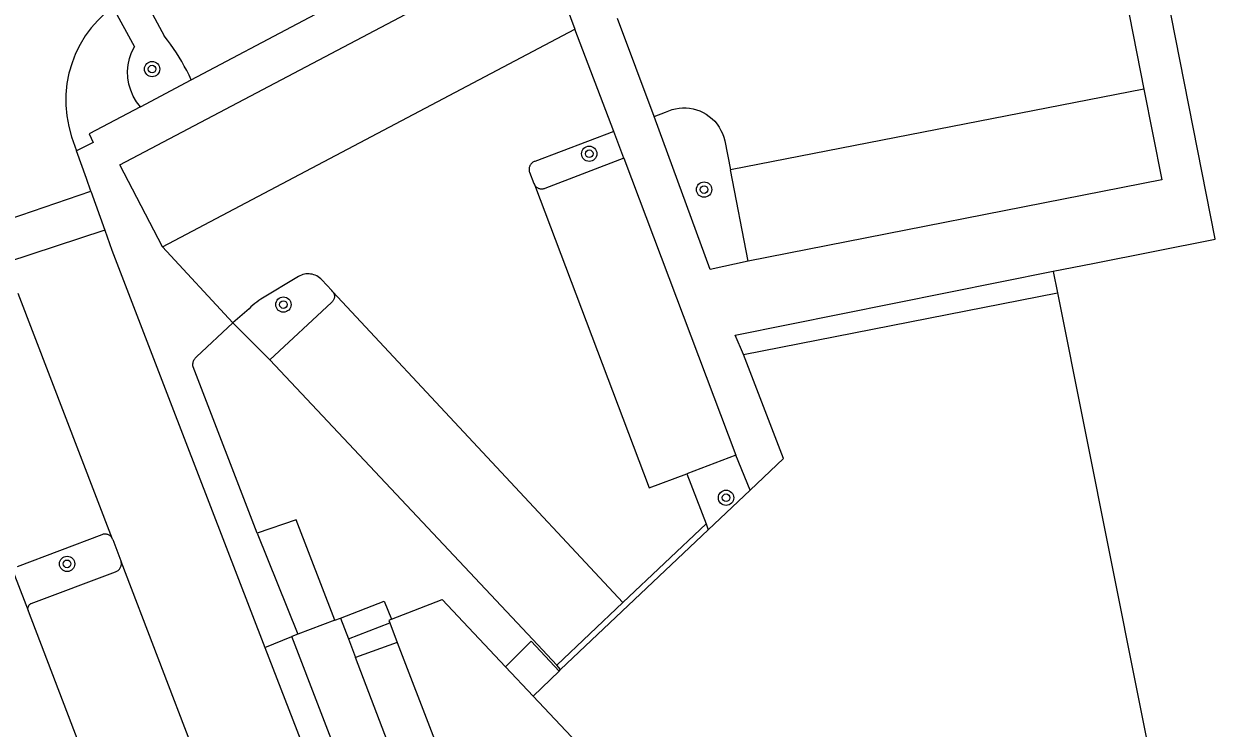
# Model space of a CAD drawing. Extents: x 132994 to 136000, y 393499 to 395512.
# Drawn here: x 133199.6 to 133261.9, y 393572.2 to 393609 of the extents above; entities that cross this region are included whole.
import ezdxf

# ---------------------------------------------------------------- set-up
doc = ezdxf.new("R2010")
doc.units = 0
doc.layers.add('gt-symb-boom', color=7, linetype='Continuous')
doc.layers.add('gx-grn-maaiveld', color=7, linetype='Continuous')

# ---------------------------------------------------------------- blocks, each defined once
blk = doc.blocks.new('gt0-BOOM')
at = {"layer": 'gt-symb-boom'}
for radius in [0.4, 0.2]:
    blk.add_circle((0, 0), radius, dxfattribs=at)

msp = doc.modelspace()

# ---------------------------------------------------------------- linework, layer by layer
at = {"layer": 'gx-grn-maaiveld'}
for p, q in [((133256.98, 393611.889), (133258.204, 393605.624)), ((133205.701, 393610.737), (133206.961, 393608.398)), ((133204.269, 393609.901), (133205.406, 393607.84)), ((133232.6, 393604.19), (133230.678, 393609.305)), ((133206.882, 393597.381), (133228.453, 393608.762)), ((133230.488, 393603.4), (133228.453, 393608.762)), ((133205.715, 393604.696), (133208.375, 393606.101)), ((133258.204, 393605.624), (133236.583, 393601.393)), ((133231.004, 393602.003), (133230.488, 393603.4)), ((133231.004, 393602.003), (133236.866, 393586.478)), ((133237.519, 393596.632), (133236.583, 393601.393)), ((133197.974, 393598.515), (133203.123, 393600.293)), ((133203.123, 393600.293), (133203.854, 393598.252)), ((133203.854, 393598.252), (133198.709, 393596.561)), ((133210.562, 393593.397), (133206.882, 393597.381)), ((133204.265, 393582.094), (133199.32, 393594.932)), ((133215.788, 393595.028), (133230.957, 393578.774)), ((133237.261, 393591.742), (133253.691, 393594.975)), ((133210.562, 393593.397), (133212.491, 393591.473)), ((133236.866, 393586.478), (133234.309, 393585.506)), ((133237.61, 393584.659), (133236.866, 393586.478)), ((133234.309, 393585.506), (133235.316, 393582.889)), ((133237.61, 393584.659), (133235.416, 393582.582)), ((133235.316, 393582.889), (133230.957, 393578.774)), ((133235.316, 393582.889), (133235.416, 393582.582)), ((133211.829, 393582.41), (133213.954, 393577.13)), ((133227.7, 393575.275), (133235.416, 393582.582)), ((133198.927, 393580.749), (133199.848, 393578.365)), ((133210.532, 393565.753), (133204.709, 393580.917)), ((133227.506, 393575.5), (133230.957, 393578.774)), ((133215.897, 393577.86), (133216.181, 393577.967)), ((133216.181, 393577.967), (133216.596, 393576.882)), ((133215.897, 393577.86), (133213.954, 393577.13)), ((133216.596, 393576.882), (133218.758, 393577.724)), ((133218.758, 393577.724), (133219.152, 393576.697)), ((133212.232, 393576.43), (133213.641, 393577.012)), ((133213.954, 393577.13), (133213.641, 393577.012)), ((133216.596, 393576.882), (133216.973, 393575.897)), ((133219.152, 393576.697), (133216.973, 393575.897)), ((133224.823, 393575.426), (133226.27, 393573.891)), ((133227.7, 393575.275), (133227.506, 393575.5)), ((133227.617, 393575.197), (133226.27, 393573.891)), ((133227.617, 393575.197), (133227.7, 393575.275))]:
    msp.add_line(p, q, dxfattribs=at)
for points in [[(133208.375, 393606.101), (133226.009, 393615.422), (133224.43, 393619.629)], [(133253.467, 393596.098), (133255.541, 393596.509), (133261.943, 393597.776), (133261.938, 393597.8), (133257.806, 393618.773)], [(133206.882, 393597.381), (133204.645, 393601.654), (133226.75, 393613.328), (133228.453, 393608.762)], [(133204.269, 393609.901), (133203.863, 393609.574), (133203.486, 393609.212), (133203.142, 393608.819), (133202.834, 393608.398), (133202.562, 393607.952), (133202.331, 393607.484), (133202.14, 393606.998), (133201.982, 393606.458), (133201.875, 393605.906), (133201.82, 393605.347), (133201.817, 393604.785), (133201.866, 393604.225), (133201.967, 393603.671), (133202.119, 393603.13), (133202.379, 393602.395)], [(133205.715, 393604.696), (133205.511, 393604.964), (133205.342, 393605.254), (133205.209, 393605.564), (133205.115, 393605.887), (133205.062, 393606.219), (133205.05, 393606.555), (133205.079, 393606.89), (133205.149, 393607.22), (133205.258, 393607.538), (133205.406, 393607.84)], [(133208.375, 393606.101), (133208.261, 393606.346), (133208.141, 393606.589), (133208.015, 393606.828), (133207.882, 393607.064), (133207.743, 393607.296), (133207.598, 393607.524), (133207.448, 393607.749), (133207.291, 393607.969), (133207.129, 393608.186), (133206.961, 393608.398)], [(133258.204, 393605.624), (133259.156, 393600.879), (133237.519, 393596.632)], [(133205.715, 393604.696), (133203.041, 393603.282), (133203.251, 393602.828), (133202.379, 393602.395)], [(133232.6, 393604.19), (133233.189, 393604.411), (133233.358, 393604.487), (133233.533, 393604.548), (133233.713, 393604.594), (133233.895, 393604.625), (133234.08, 393604.64), (133234.265, 393604.639), (133234.45, 393604.622), (133234.632, 393604.59), (133234.811, 393604.542), (133234.986, 393604.479), (133235.154, 393604.401), (133235.321, 393604.306), (133235.478, 393604.196), (133235.626, 393604.073), (133235.762, 393603.937), (133235.885, 393603.79), (133235.995, 393603.632), (133236.091, 393603.466), (133236.171, 393603.292), (133236.236, 393603.111), (133236.285, 393602.925), (133236.583, 393601.393)], [(133237.519, 393596.632), (133235.532, 393596.182), (133232.6, 393604.19)], [(133230.488, 393603.4), (133226.358, 393601.841), (133226.322, 393601.829), (133226.287, 393601.814), (133226.253, 393601.795), (133226.221, 393601.774), (133226.192, 393601.75), (133226.164, 393601.723), (133226.14, 393601.694), (133226.117, 393601.663), (133226.098, 393601.63), (133226.082, 393601.598), (133226.07, 393601.564), (133226.06, 393601.529), (133226.053, 393601.494), (133226.049, 393601.458), (133226.048, 393601.422), (133226.05, 393601.386), (133226.056, 393601.35), (133226.064, 393601.315), (133226.075, 393601.281), (133226.306, 393600.689), (133226.328, 393600.63)], [(133203.123, 393600.293), (133202.89, 393600.943), (133202.379, 393602.395)], [(133231.004, 393602.003), (133226.874, 393600.429), (133226.84, 393600.415), (133226.804, 393600.405), (133226.768, 393600.397), (133226.731, 393600.393), (133226.694, 393600.392), (133226.657, 393600.394), (133226.621, 393600.4), (133226.585, 393600.409), (133226.55, 393600.421), (133226.518, 393600.435), (133226.488, 393600.452), (133226.459, 393600.471), (133226.432, 393600.493), (133226.407, 393600.517), (133226.384, 393600.543), (133226.363, 393600.57), (133226.344, 393600.599), (133226.328, 393600.63)], [(133226.328, 393600.63), (133232.334, 393584.78), (133234.309, 393585.506)], [(133203.854, 393598.252), (133204.231, 393597.198), (133207.277, 393589.276), (133212.232, 393576.43)], [(133215.788, 393595.028), (133215.736, 393595.084), (133215.212, 393595.649), (133215.152, 393595.709), (133215.087, 393595.763), (133215.017, 393595.812), (133214.943, 393595.854), (133214.866, 393595.89), (133214.787, 393595.919), (133214.705, 393595.94), (133214.621, 393595.955), (133214.54, 393595.962), (133214.459, 393595.963), (133214.378, 393595.956), (133214.297, 393595.943), (133214.218, 393595.923), (133214.141, 393595.897), (133214.067, 393595.865), (133213.995, 393595.826), (133212.026, 393594.637), (133211.915, 393594.566), (133211.807, 393594.491), (133211.702, 393594.411), (133211.598, 393594.325), (133211.499, 393594.234), (133211.403, 393594.139), (133210.562, 393593.397)], [(133237.261, 393591.742), (133236.837, 393592.751), (133253.467, 393596.098)], [(133253.467, 393596.098), (133253.468, 393596.09), (133253.691, 393594.975)], [(133215.788, 393595.028), (133215.808, 393595), (133215.825, 393594.97), (133215.84, 393594.938), (133215.852, 393594.906), (133215.861, 393594.872), (133215.867, 393594.838), (133215.871, 393594.804), (133215.871, 393594.769), (133215.868, 393594.734), (133215.862, 393594.7), (133215.853, 393594.667), (133215.842, 393594.634), (133215.827, 393594.602), (133215.81, 393594.572), (133215.79, 393594.544), (133215.768, 393594.517), (133215.744, 393594.492), (133215.717, 393594.47), (133212.491, 393591.473)], [(133253.691, 393594.975), (133259.29, 393566.938), (133259.482, 393565.712), (133259.539, 393565.266), (133259.619, 393563.55), (133259.62, 393563.531), (133259.624, 393563.445), (133259.617, 393563.299), (133259.541, 393561.623), (133259.29, 393559.817), (133258.874, 393558.042), (133258.296, 393556.312), (133257.559, 393554.638), (133256.671, 393553.039), (133255.639, 393551.528), (133254.472, 393550.12), (133253.18, 393548.825), (133251.435, 393547.207), (133226.27, 393573.891)], [(133211.829, 393582.41), (133208.475, 393591.102), (133208.467, 393591.154), (133208.464, 393591.206), (133208.466, 393591.258), (133208.472, 393591.309), (133208.484, 393591.36), (133208.498, 393591.403), (133208.516, 393591.445), (133208.537, 393591.485), (133208.561, 393591.524), (133208.589, 393591.56), (133208.62, 393591.593), (133208.653, 393591.624), (133210.562, 393593.397)], [(133237.61, 393584.659), (133239.361, 393586.315), (133237.261, 393591.742)], [(133212.491, 393591.473), (133226.245, 393576.839), (133227.506, 393575.5)], [(133215.897, 393577.86), (133213.864, 393583.096), (133211.829, 393582.41)], [(133204.265, 393582.094), (133204.248, 393582.129), (133204.229, 393582.163), (133204.206, 393582.195), (133204.181, 393582.224), (133204.153, 393582.252), (133204.122, 393582.276), (133204.09, 393582.298), (133204.056, 393582.316), (133204.02, 393582.332), (133203.985, 393582.344), (133203.949, 393582.353), (133203.912, 393582.358), (133203.875, 393582.361), (133203.837, 393582.36), (133203.8, 393582.357), (133203.764, 393582.349), (133203.728, 393582.339), (133203.693, 393582.326), (133199.277, 393580.643)], [(133204.265, 393582.094), (133204.274, 393582.071), (133204.697, 393580.952), (133204.709, 393580.917)], [(133199.848, 393578.365), (133199.841, 393578.392), (133199.837, 393578.419), (133199.835, 393578.446), (133199.836, 393578.474), (133199.838, 393578.501), (133199.844, 393578.528), (133199.851, 393578.554), (133199.861, 393578.58), (133199.873, 393578.604), (133199.888, 393578.628), (133199.904, 393578.65), (133199.923, 393578.67), (133199.943, 393578.689), (133199.964, 393578.706), (133199.988, 393578.721), (133200.012, 393578.733), (133204.416, 393580.387), (133204.451, 393580.4), (133204.484, 393580.415), (133204.516, 393580.433), (133204.547, 393580.454), (133204.575, 393580.477), (133204.602, 393580.502), (133204.626, 393580.53), (133204.648, 393580.56), (133204.667, 393580.591), (133204.684, 393580.624), (133204.698, 393580.659), (133204.709, 393580.695), (133204.716, 393580.731), (133204.721, 393580.768), (133204.723, 393580.806), (133204.721, 393580.843), (133204.716, 393580.88), (133204.709, 393580.917)], [(133216.181, 393577.967), (133218.472, 393578.85), (133218.853, 393577.902)], [(133218.853, 393577.902), (133221.511, 393578.938), (133224.823, 393575.426)], [(133205.154, 393564.502), (133199.863, 393578.327), (133199.848, 393578.365)], [(133218.853, 393577.902), (133218.711, 393577.847), (133218.758, 393577.724)], [(133239.63, 393534.55), (133234.247, 393540.279), (133233.431, 393541.153), (133232.628, 393542.04), (133231.839, 393542.938), (133230.99, 393543.938), (133230.158, 393544.952), (133229.343, 393545.979), (133227.055, 393549.051), (133225.45, 393551.436), (133225.101, 393551.849), (133223.786, 393553.945), (133222.539, 393556.081), (133221.362, 393558.257), (133220.217, 393560.552), (133219.149, 393562.884), (133218.161, 393565.251), (133213.641, 393577.012)], [(133219.152, 393576.697), (133221.099, 393571.625), (133218.931, 393570.782), (133216.973, 393575.897)], [(133224.823, 393575.426), (133226.161, 393576.756), (133227.617, 393575.197)], [(133212.232, 393576.43), (133216.827, 393564.55), (133217.556, 393562.822), (133218.324, 393561.11), (133219.131, 393559.417)]]:
    msp.add_lwpolyline(points, dxfattribs=at)

# ---------------------------------------------------------------- block references
at = {"layer": 'gt-symb-boom'}
for p in [(133206.329, 393606.67), (133229.199, 393602.243), (133235.205, 393600.368), (133213.198, 393594.355), (133236.355, 393584.256), (133201.885, 393580.802)]:
    msp.add_blockref('gt0-BOOM', p, dxfattribs=at)

doc.saveas('drawing.dxf')
